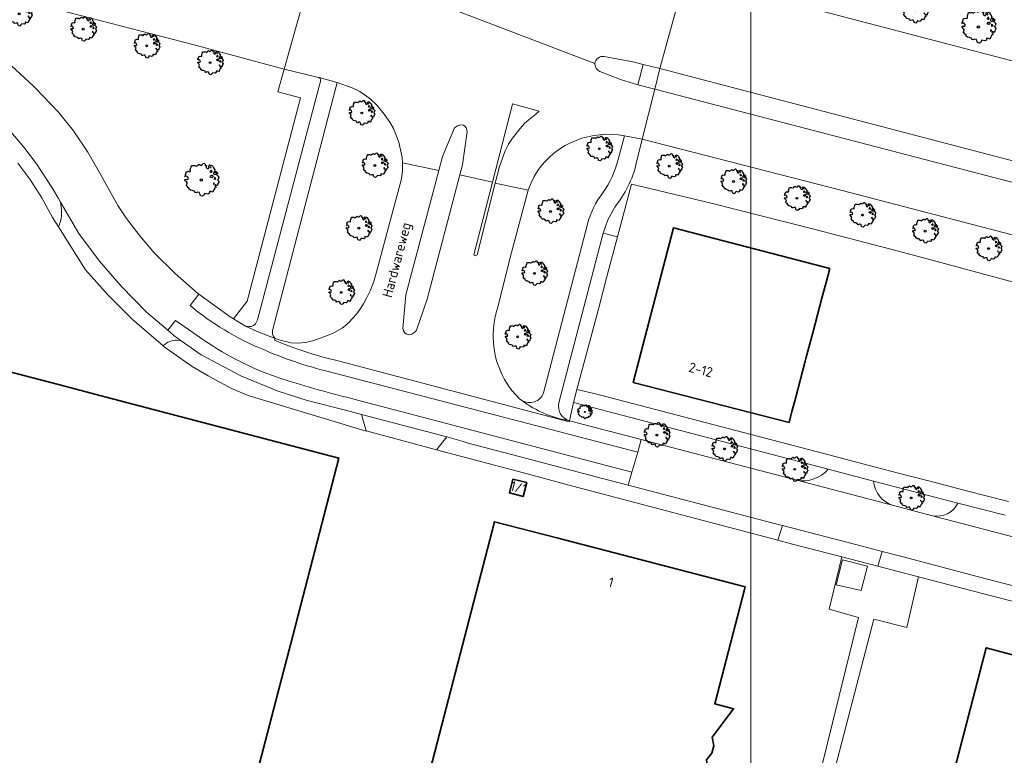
# Model space of a CAD drawing. Header units: metres. Extents: x 152391 to 157968, y 462336 to 467280.
# Tile 703 of 736: x 156995 to 157130, y 464854 to 464955. Entities that reach past the tile are written whole.
import ezdxf
from ezdxf.enums import TextEntityAlignment as Align

# ---------------------------------------------------------------- set-up
doc = ezdxf.new("R2010")
doc.units = ezdxf.units.M
doc.header["$LTSCALE"] = 0.75
doc.layers.get('0').update_dxf_attribs({"lineweight": 25})
for name, color, linetype, lineweight in [('B-GV-GR-BOOM-S', 252, 'Continuous', 25), ('B-WE-GR-BEPLANTING_CULTUUR_BODEMBEDEKKER-GV', 251, 'Continuous', 18), ('B-WE-GR-GROENVOORZIENING-GV', 251, 'Continuous', 18), ('B-WE-OG-BEBOUWING-GV', 6, 'Continuous', 35), ('B-WE-OG-BEBOUWING-T18', 1, 'Continuous', 18), ('B-WE-OG-TERREIN_CULTUURSCHEIDING-GV', 251, 'Continuous', 18), ('B-WE-OG-TOPOGRAFIE-T18', 1, 'Continuous', 18), ('B-WE-VH-VERHARDING_ASFALT-GV', 251, 'Continuous', 18), ('B-WE-VH-VERHARDING_BETONSTRAATSTEEN-GV', 251, 'Continuous', 18), ('B-WE-VH-VERHARDING_TEGEL-GV', 251, 'Continuous', 18)]:
    doc.layers.add(name, color=color, linetype=linetype, lineweight=lineweight)
doc.layers.add('X-XX-AL-TEKENBLAD_HULPLIJN-G', color=7, linetype='Continuous', lineweight=18, plot=False)
doc.styles.add('NLCS-ISO-M750-T18', font='NLCS-ISO.ttf', dxfattribs={"height": 1.35})

# ---------------------------------------------------------------- blocks, each defined once
blk = doc.blocks.new('SGR-BOOM_0_10')
at = {"linetype": 'Continuous'}
for p, q in [((-0.96, 0.21), (-0.93, 0.27)), ((-0.84, 0.23), (-0.96, 0.21)), ((-0.94, -0.02), (-0.94, 0.05)), ((-0.94, 0.05), (-0.78, 0.04)), ((-0.93, 0.27), (-0.9, 0.3)), ((-0.92, 0.33), (-0.86, 0.49)), ((-0.9, 0.3), (-0.92, 0.33)), ((-0.86, 0.49), (-0.82, 0.48)), ((-0.8, 0.19), (-0.84, 0.23)), ((-0.82, 0.48), (-0.75, 0.51)), ((-0.75, 0.1), (-0.8, 0.19)), ((-0.78, 0.04), (-0.75, 0.1)), ((-0.75, 0.51), (-0.66, 0.48)), ((-0.66, 0.48), (-0.63, 0.52)), ((-0.64, 0.61), (-0.62, 0.67)), ((-0.63, 0.52), (-0.64, 0.61)), ((-0.62, 0.67), (-0.59, 0.75)), ((-0.59, 0.75), (-0.57, 0.84)), ((-0.57, 0.84), (-0.38, 0.84)), ((-0.38, 0.84), (-0.29, 0.81)), ((-0.29, 0.81), (-0.26, 0.82)), ((-0.26, 0.82), (-0.21, 0.87)), ((-0.21, 0.87), (-0.13, 0.93)), ((-0.13, 0.93), (-0.07, 0.89)), ((-0.07, 0.89), (-0.04, 0.85)), ((-0.04, 0.85), (0.04, 0.89)), ((0.04, 0.89), (0.12, 0.96)), ((0.12, 0.96), (0.15, 0.97)), ((0.15, 0.97), (0.19, 0.95)), ((0.19, 0.95), (0.22, 0.93)), ((0.23, 0.86), (0.21, 0.84)), ((0.21, 0.84), (0.3, 0.85)), ((0.22, 0.93), (0.23, 0.86)), ((0.3, 0.83), (0.29, 0.72)), ((0.29, 0.72), (0.32, 0.7)), ((0.3, 0.85), (0.3, 0.83)), ((0.32, 0.7), (0.39, 0.65)), ((0.39, 0.65), (0.42, 0.68)), ((0.42, 0.68), (0.45, 0.72)), ((0.44, 0.79), (0.5, 0.88)), ((0.45, 0.72), (0.44, 0.79)), ((0.5, 0.88), (0.57, 0.86)), ((0.53, 0.51), (0.5, 0.49)), ((0.5, 0.49), (0.52, 0.46)), ((0.52, 0.23), (0.5, 0.19)), ((0.5, 0.19), (0.58, 0.18)), ((0.55, 0.77), (0.52, 0.75)), ((0.52, 0.75), (0.53, 0.7)), ((0.52, 0.46), (0.55, 0.47)), ((0.59, 0.26), (0.52, 0.23)), ((0.53, 0.7), (0.54, 0.7)), ((0.55, 0.55), (0.53, 0.51)), ((0.54, 0.71), (0.55, 0.77)), ((0.58, 0.55), (0.55, 0.55)), ((0.55, 0.47), (0.58, 0.44)), ((0.57, 0.86), (0.65, 0.82)), ((0.61, 0.53), (0.58, 0.55)), ((0.58, 0.44), (0.61, 0.47)), ((0.58, 0.18), (0.63, 0.14)), ((0.63, 0.26), (0.59, 0.26)), ((0.63, 0.49), (0.61, 0.53)), ((0.61, 0.47), (0.63, 0.49)), ((0.68, 0.22), (0.63, 0.26)), ((0.63, 0.14), (0.68, 0.21)), ((0.65, 0.82), (0.7, 0.71)), ((0.68, 0.21), (0.7, 0.23)), ((0.74, 0.45), (0.69, 0.39)), ((0.69, 0.39), (0.72, 0.35)), ((0.7, 0.71), (0.78, 0.59)), ((0.72, 0.35), (0.78, 0.32)), ((0.78, 0.59), (0.74, 0.45)), ((0.76, 0.1), (0.74, 0.06)), ((0.81, 0.03), (0.74, 0.06)), ((0.8, 0.13), (0.76, 0.17)), ((0.76, 0.17), (0.76, 0.13)), ((0.76, 0.13), (0.76, 0.1)), ((0.78, 0.32), (0.81, 0.33)), ((0.83, 0.11), (0.8, 0.13)), ((0.83, 0.48), (0.81, 0.46)), ((0.81, 0.46), (0.82, 0.42)), ((0.81, 0.33), (0.88, 0.32)), ((0.81, 0.03), (0.85, 0.08)), ((0.82, 0.42), (0.86, 0.39)), ((0.87, 0.48), (0.83, 0.48)), ((0.85, 0.08), (0.83, 0.11)), ((0.86, 0.41), (0.92, 0.38)), ((0.86, 0.39), (0.87, 0.41)), ((0.91, 0.43), (0.87, 0.48)), ((0.88, 0.32), (0.92, 0.29)), ((0.97, 0.4), (0.91, 0.43)), ((0.92, 0.38), (0.97, 0.4)), ((0.92, 0.29), (1.02, 0.18)), ((0.97, 0.06), (0.94, 0.02)), ((0.94, 0.02), (0.99, -0.05)), ((1.02, 0.18), (0.97, 0.06)), ((-0.87, -0.1), (-0.94, -0.02)), ((-0.81, -0.18), (-0.87, -0.1)), ((-0.87, -0.28), (-0.84, -0.24)), ((-0.76, -0.42), (-0.87, -0.28)), ((-0.84, -0.24), (-0.81, -0.18)), ((-0.7, -0.44), (-0.76, -0.42)), ((-0.72, -0.51), (-0.7, -0.44)), ((-0.62, -0.59), (-0.72, -0.51)), ((-0.51, -0.61), (-0.62, -0.59)), ((-0.38, -0.66), (-0.51, -0.61)), ((-0.38, -0.73), (-0.38, -0.66)), ((-0.31, -0.75), (-0.38, -0.73)), ((-0.23, -0.71), (-0.31, -0.75)), ((-0.11, -0.72), (-0.23, -0.71)), ((-0.09, -0.8), (-0.11, -0.72)), ((-0.07, -0.84), (-0.09, -0.8)), ((-0.05, -0.9), (-0.07, -0.84)), ((0.06, -0.94), (-0.05, -0.9)), ((0.14, -0.86), (0.06, -0.94)), ((0.2, -0.77), (0.14, -0.86)), ((0.38, -0.81), (0.2, -0.77)), ((0.47, -0.76), (0.38, -0.81)), ((0.47, -0.65), (0.47, -0.76)), ((0.58, -0.66), (0.47, -0.65)), ((0.66, -0.7), (0.58, -0.66)), ((0.72, -0.57), (0.66, -0.7)), ((0.72, -0.16), (0.7, -0.2)), ((0.7, -0.2), (0.7, -0.24)), ((0.71, -0.24), (0.75, -0.23)), ((0.75, -0.19), (0.72, -0.16)), ((0.76, -0.5), (0.72, -0.57)), ((0.75, -0.23), (0.75, -0.19)), ((0.77, -0.47), (0.76, -0.5)), ((0.83, -0.45), (0.77, -0.47)), ((0.82, -0.27), (0.78, -0.33)), ((0.78, -0.33), (0.8, -0.36)), ((0.8, -0.36), (0.84, -0.4)), ((0.89, -0.33), (0.82, -0.27)), ((0.84, -0.4), (0.83, -0.45)), ((0.93, -0.29), (0.89, -0.33)), ((0.95, -0.24), (0.93, -0.29)), ((0.97, -0.17), (0.95, -0.24)), ((1.04, -0.1), (0.97, -0.17)), ((0.99, -0.05), (1.04, -0.1))]:
    blk.add_line(p, q, dxfattribs=at)
blk.add_circle((0, 0), 0.0711, dxfattribs=at)
blk = doc.blocks.new('SGR-BOOM_21_30')
at = {"linetype": 'Continuous'}
for p, q in [((-1.05, 1.33), (-1.02, 1.5)), ((-1.02, 1.5), (-0.67, 1.5)), ((-0.67, 1.5), (-0.52, 1.43)), ((-0.52, 1.43), (-0.47, 1.45)), ((-0.47, 1.45), (-0.37, 1.55)), ((-0.37, 1.55), (-0.23, 1.65)), ((-0.23, 1.65), (-0.13, 1.58)), ((-0.13, 1.58), (-0.06, 1.52)), ((-0.06, 1.52), (0.07, 1.58)), ((0.07, 1.58), (0.2, 1.71)), ((0.2, 1.71), (0.26, 1.73)), ((0.26, 1.73), (0.33, 1.7)), ((0.33, 1.7), (0.39, 1.65)), ((0.4, 1.53), (0.38, 1.5)), ((0.38, 1.5), (0.53, 1.52)), ((0.39, 1.65), (0.4, 1.53)), ((0.54, 1.48), (0.51, 1.29)), ((0.53, 1.52), (0.54, 1.48)), ((0.79, 1.4), (0.89, 1.56)), ((0.8, 1.29), (0.79, 1.4)), ((0.89, 1.56), (1.02, 1.53)), ((0.97, 1.37), (0.93, 1.33)), ((0.96, 1.27), (0.97, 1.37)), ((1.02, 1.53), (1.16, 1.45)), ((1.16, 1.45), (1.25, 1.27)), ((-1.7, 0.37), (-1.66, 0.48)), ((-1.49, 0.41), (-1.7, 0.37)), ((-1.68, -0.03), (-1.67, 0.09)), ((-1.67, 0.09), (-1.39, 0.07)), ((-1.66, 0.48), (-1.6, 0.53)), ((-1.63, 0.58), (-1.53, 0.87)), ((-1.6, 0.53), (-1.63, 0.58)), ((-1.53, 0.87), (-1.46, 0.86)), ((-1.42, 0.33), (-1.49, 0.41)), ((-1.46, 0.86), (-1.34, 0.91)), ((-1.33, 0.18), (-1.42, 0.33)), ((-1.39, 0.07), (-1.33, 0.18)), ((-1.34, 0.91), (-1.18, 0.86)), ((-1.18, 0.86), (-1.12, 0.92)), ((-1.13, 1.09), (-1.11, 1.19)), ((-1.12, 0.92), (-1.13, 1.09)), ((-1.11, 1.19), (-1.05, 1.33)), ((0.51, 1.29), (0.57, 1.24)), ((0.57, 1.24), (0.69, 1.15)), ((0.69, 1.15), (0.75, 1.2)), ((0.75, 1.2), (0.8, 1.29)), ((0.94, 0.91), (0.89, 0.87)), ((0.89, 0.87), (0.93, 0.83)), ((0.93, 0.41), (0.89, 0.33)), ((0.89, 0.33), (1.03, 0.32)), ((0.93, 1.33), (0.95, 1.25)), ((0.93, 0.83), (0.98, 0.84)), ((1.05, 0.46), (0.93, 0.41)), ((0.97, 0.97), (0.94, 0.91)), ((0.95, 1.25), (0.96, 1.24)), ((1.03, 0.97), (0.97, 0.97)), ((0.98, 0.84), (1.03, 0.78)), ((1.08, 0.94), (1.03, 0.97)), ((1.03, 0.78), (1.08, 0.84)), ((1.03, 0.32), (1.11, 0.25)), ((1.11, 0.46), (1.05, 0.46)), ((1.12, 0.87), (1.08, 0.94)), ((1.08, 0.84), (1.12, 0.87)), ((1.22, 0.4), (1.11, 0.46)), ((1.11, 0.25), (1.2, 0.37)), ((1.2, 0.37), (1.24, 0.41)), ((1.32, 0.79), (1.23, 0.69)), ((1.23, 0.69), (1.27, 0.63)), ((1.25, 1.27), (1.38, 1.06)), ((1.27, 0.63), (1.38, 0.56)), ((1.34, 0.18), (1.31, 0.1)), ((1.43, 0.05), (1.31, 0.1)), ((1.38, 1.06), (1.32, 0.79)), ((1.36, 0.3), (1.34, 0.23)), ((1.34, 0.23), (1.34, 0.18)), ((1.43, 0.23), (1.36, 0.3)), ((1.38, 0.56), (1.44, 0.6)), ((1.47, 0.2), (1.43, 0.23)), ((1.43, 0.05), (1.51, 0.14)), ((1.47, 0.86), (1.44, 0.81)), ((1.44, 0.81), (1.46, 0.74)), ((1.44, 0.6), (1.57, 0.56)), ((1.46, 0.74), (1.53, 0.69)), ((1.54, 0.86), (1.47, 0.86)), ((1.51, 0.14), (1.47, 0.2)), ((1.53, 0.73), (1.64, 0.68)), ((1.53, 0.69), (1.54, 0.73)), ((1.62, 0.76), (1.54, 0.86)), ((1.57, 0.56), (1.64, 0.51)), ((1.73, 0.71), (1.62, 0.76)), ((1.64, 0.68), (1.73, 0.71)), ((1.64, 0.51), (1.81, 0.32)), ((1.72, 0.1), (1.67, 0.04)), ((1.67, 0.04), (1.76, -0.09)), ((1.81, 0.32), (1.72, 0.1)), ((-1.54, -0.18), (-1.68, -0.03)), ((-1.55, -0.51), (-1.49, -0.42)), ((-1.35, -0.75), (-1.55, -0.51)), ((-1.44, -0.32), (-1.54, -0.18)), ((-1.49, -0.42), (-1.44, -0.32)), ((-1.25, -0.78), (-1.35, -0.75)), ((-1.27, -0.9), (-1.25, -0.78)), ((-1.11, -1.05), (-1.27, -0.9)), ((-0.91, -1.08), (-1.11, -1.05)), ((-0.67, -1.18), (-0.91, -1.08)), ((-0.68, -1.29), (-0.67, -1.18)), ((-0.55, -1.33), (-0.68, -1.29)), ((-0.4, -1.26), (-0.55, -1.33)), ((-0.19, -1.28), (-0.4, -1.26)), ((-0.16, -1.43), (-0.19, -1.28)), ((0.84, -1.16), (0.83, -1.36)), ((1.03, -1.18), (0.84, -1.16)), ((1.18, -1.24), (1.03, -1.18)), ((1.29, -1.01), (1.18, -1.24)), ((1.29, -0.29), (1.24, -0.36)), ((1.24, -0.36), (1.25, -0.42)), ((1.26, -0.42), (1.33, -0.41)), ((1.33, -0.34), (1.29, -0.29)), ((1.36, -0.88), (1.29, -1.01)), ((1.33, -0.41), (1.33, -0.34)), ((1.37, -0.83), (1.36, -0.88)), ((1.48, -0.8), (1.37, -0.83)), ((1.46, -0.47), (1.39, -0.59)), ((1.39, -0.59), (1.43, -0.64)), ((1.43, -0.64), (1.5, -0.7)), ((1.58, -0.59), (1.46, -0.47)), ((1.5, -0.7), (1.48, -0.8)), ((1.66, -0.52), (1.58, -0.59)), ((1.68, -0.42), (1.66, -0.52)), ((1.72, -0.31), (1.68, -0.42)), ((1.84, -0.18), (1.72, -0.31)), ((1.76, -0.09), (1.84, -0.18)), ((-0.13, -1.49), (-0.16, -1.43)), ((-0.1, -1.61), (-0.13, -1.49)), ((0.11, -1.67), (-0.1, -1.61)), ((0.25, -1.52), (0.11, -1.67)), ((0.36, -1.38), (0.25, -1.52)), ((0.68, -1.44), (0.36, -1.38)), ((0.83, -1.36), (0.68, -1.44))]:
    blk.add_line(p, q, dxfattribs=at)
blk.add_circle((0, 0), 0.126, dxfattribs=at)
blk = doc.blocks.new('SGR-BOOM_31_50')
at = {"linetype": 'Continuous'}
for p, q in [((-1.51, 1.45), (-1.48, 1.58)), ((-1.49, 1.23), (-1.51, 1.45)), ((-1.48, 1.58), (-1.4, 1.78)), ((-1.4, 1.78), (-1.36, 2)), ((-1.36, 2), (-0.89, 2)), ((-0.89, 2), (-0.69, 1.91)), ((-0.69, 1.91), (-0.63, 1.93)), ((-0.63, 1.93), (-0.49, 2.06)), ((-0.49, 2.06), (-0.3, 2.2)), ((-0.3, 2.2), (-0.18, 2.11)), ((-0.18, 2.11), (-0.08, 2.02)), ((-0.08, 2.02), (0.09, 2.11)), ((0.09, 2.11), (0.27, 2.28)), ((0.27, 2.28), (0.35, 2.31)), ((0.35, 2.31), (0.44, 2.26)), ((0.44, 2.26), (0.52, 2.2)), ((0.54, 2.04), (0.51, 2)), ((0.51, 2), (0.71, 2.02)), ((0.52, 2.2), (0.54, 2.04)), ((0.72, 1.98), (0.68, 1.71)), ((0.68, 1.71), (0.75, 1.65)), ((0.71, 2.02), (0.72, 1.98)), ((0.75, 1.65), (0.92, 1.54)), ((0.92, 1.54), (1, 1.6)), ((1, 1.6), (1.06, 1.71)), ((1.05, 1.87), (1.19, 2.09)), ((1.06, 1.71), (1.05, 1.87)), ((1.19, 2.09), (1.36, 2.04)), ((1.3, 1.82), (1.23, 1.78)), ((1.23, 1.78), (1.27, 1.67)), ((1.27, 1.67), (1.28, 1.65)), ((1.28, 1.69), (1.3, 1.82)), ((1.36, 2.04), (1.54, 1.93)), ((1.54, 1.93), (1.67, 1.69)), ((1.67, 1.69), (1.84, 1.41)), ((1.84, 1.41), (1.76, 1.06)), ((-2.27, 0.49), (-2.21, 0.64)), ((-1.99, 0.55), (-2.27, 0.49)), ((-2.24, -0.04), (-2.22, 0.11)), ((-2.22, 0.11), (-1.85, 0.09)), ((-2.21, 0.64), (-2.13, 0.71)), ((-2.18, 0.77), (-2.04, 1.17)), ((-2.13, 0.71), (-2.18, 0.77)), ((-2.04, 1.17), (-1.94, 1.14)), ((-1.9, 0.44), (-1.99, 0.55)), ((-1.94, 1.14), (-1.79, 1.21)), ((-1.77, 0.25), (-1.9, 0.44)), ((-1.85, 0.09), (-1.77, 0.25)), ((-1.79, 1.21), (-1.57, 1.14)), ((-1.57, 1.14), (-1.49, 1.23)), ((1.25, 1.21), (1.19, 1.17)), ((1.19, 1.17), (1.23, 1.1)), ((1.23, 0.55), (1.19, 0.44)), ((1.19, 0.44), (1.37, 0.42)), ((1.23, 1.1), (1.31, 1.12)), ((1.4, 0.62), (1.23, 0.55)), ((1.3, 1.3), (1.25, 1.21)), ((1.37, 1.3), (1.3, 1.3)), ((1.31, 1.12), (1.37, 1.03)), ((1.44, 1.25), (1.37, 1.3)), ((1.37, 1.03), (1.44, 1.12)), ((1.37, 0.42), (1.48, 0.33)), ((1.48, 0.62), (1.4, 0.62)), ((1.5, 1.17), (1.44, 1.25)), ((1.44, 1.12), (1.5, 1.17)), ((1.62, 0.53), (1.48, 0.62)), ((1.48, 0.33), (1.61, 0.49)), ((1.61, 0.49), (1.65, 0.55)), ((1.76, 1.06), (1.64, 0.93)), ((1.64, 0.93), (1.7, 0.84)), ((1.7, 0.84), (1.84, 0.75)), ((1.79, 0.25), (1.75, 0.14)), ((1.91, 0.07), (1.75, 0.14)), ((1.81, 0.4), (1.79, 0.31)), ((1.79, 0.31), (1.79, 0.25)), ((1.9, 0.31), (1.81, 0.4)), ((1.84, 0.75), (1.92, 0.79)), ((1.96, 0.27), (1.9, 0.31)), ((1.91, 0.07), (2.01, 0.18)), ((1.96, 1.14), (1.92, 1.08)), ((1.92, 1.08), (1.95, 0.99)), ((1.92, 0.79), (2.09, 0.75)), ((1.95, 0.99), (2.04, 0.93)), ((2.06, 1.14), (1.96, 1.14)), ((2.01, 0.18), (1.96, 0.27)), ((2.04, 0.97), (2.18, 0.9)), ((2.04, 0.93), (2.06, 0.97)), ((2.16, 1.01), (2.06, 1.14)), ((2.09, 0.75), (2.18, 0.68)), ((2.3, 0.95), (2.16, 1.01)), ((2.18, 0.9), (2.3, 0.95)), ((2.18, 0.68), (2.41, 0.42)), ((2.29, 0.14), (2.23, 0.05)), ((2.23, 0.05), (2.35, -0.13)), ((2.41, 0.42), (2.29, 0.14)), ((-2.05, -0.24), (-2.24, -0.04)), ((-2.07, -0.67), (-1.99, -0.56)), ((-1.8, -1), (-2.07, -0.67)), ((-1.91, -0.43), (-2.05, -0.24)), ((-1.99, -0.56), (-1.91, -0.43)), ((-1.67, -1.05), (-1.8, -1)), ((-1.7, -1.2), (-1.67, -1.05)), ((-1.48, -1.4), (-1.7, -1.2)), ((1.72, -0.39), (1.65, -0.48)), ((1.65, -0.48), (1.67, -0.56)), ((1.68, -0.56), (1.78, -0.54)), ((1.78, -0.45), (1.72, -0.39)), ((1.81, -1.18), (1.72, -1.35)), ((1.78, -0.54), (1.78, -0.45)), ((1.82, -1.11), (1.81, -1.18)), ((1.98, -1.07), (1.82, -1.11)), ((1.95, -0.63), (1.85, -0.78)), ((1.85, -0.78), (1.9, -0.85)), ((1.9, -0.85), (1.99, -0.94)), ((2.1, -0.78), (1.95, -0.63)), ((1.99, -0.94), (1.98, -1.07)), ((2.21, -0.7), (2.1, -0.78)), ((2.24, -0.56), (2.21, -0.7)), ((2.29, -0.41), (2.24, -0.56)), ((2.46, -0.24), (2.29, -0.41)), ((2.35, -0.13), (2.46, -0.24)), ((-1.22, -1.44), (-1.48, -1.4)), ((-0.89, -1.57), (-1.22, -1.44)), ((-0.91, -1.72), (-0.89, -1.57)), ((-0.73, -1.77), (-0.91, -1.72)), ((-0.53, -1.68), (-0.73, -1.77)), ((-0.25, -1.7), (-0.53, -1.68)), ((-0.21, -1.9), (-0.25, -1.7)), ((-0.18, -1.99), (-0.21, -1.9)), ((-0.13, -2.14), (-0.18, -1.99)), ((0.15, -2.23), (-0.13, -2.14)), ((0.34, -2.03), (0.15, -2.23)), ((0.47, -1.83), (0.34, -2.03)), ((0.91, -1.92), (0.47, -1.83)), ((1.11, -1.81), (0.91, -1.92)), ((1.13, -1.55), (1.11, -1.81)), ((1.37, -1.57), (1.13, -1.55)), ((1.58, -1.66), (1.37, -1.57)), ((1.72, -1.35), (1.58, -1.66))]:
    blk.add_line(p, q, dxfattribs=at)
blk.add_circle((0, 0), 0.169, dxfattribs=at)

msp = doc.modelspace()

# ---------------------------------------------------------------- linework, layer by layer
at = {"layer": 'B-WE-GR-BEPLANTING_CULTUUR_BODEMBEDEKKER-GV'}
for points in [[(157105.58, 464893.54), (157070.64, 464902.7), (157070.12, 464900.19), (157079.96, 464897.62), (157101.29, 464892.04)], [(157123.38, 464888.9), (157111.82, 464891.91)], [(157114.55, 464888.56), (157119.92, 464887.17)]]:
    msp.add_lwpolyline(points, dxfattribs=at)
for points in [[(157101.29, 464892.04, 0.27461), (157105.58, 464893.54)], [(157111.82, 464891.91, 0.310921), (157114.55, 464888.56)], [(157119.92, 464887.17, 0.345251), (157123.38, 464888.9)]]:
    msp.add_lwpolyline(points, format="xyb", dxfattribs=at)
at = {"layer": 'B-WE-GR-GROENVOORZIENING-GV'}
for points in [[(157107.46, 464881.52), (157105.73, 464874.34), (157109.75, 464873.2), (157096.54, 464819.68), (157097.89, 464819.36), (157111.87, 464872.97), (157116.37, 464871.82), (157118, 464878.79), (157112.41, 464880.24)], [(157110.98, 464880.25), (157110.12, 464876.93), (157106.71, 464877.68), (157107.56, 464881.11)]]:
    msp.add_lwpolyline(points, close=True, dxfattribs=at)
at = {"layer": 'B-WE-OG-BEBOUWING-GV'}
for points in [[(157023.79, 464839.37), (157023.99, 464839.32), (157030.65, 464864.94), (157031.87, 464869.65), (157038.48, 464895.08), (157006.56, 464903.42), (157000, 464905.14), (156983.59, 464909.43), (156980.98, 464910.11), (156981.42, 464911.78), (156983.14, 464911.33), (156988.71, 464932.62), (156970.84, 464937.3), (156965.26, 464915.98), (156966.98, 464915.53), (156966.59, 464913.87), (156964.73, 464914.36), (156950.23, 464858.53), (157000, 464845.57)], [(157101.1, 464903.25), (157102.45, 464908.35), (157102.55, 464908.72), (157103.48, 464912.24), (157104.79, 464917.2), (157105.3, 464919.15), (157105.81, 464921.08), (157084.36, 464926.64), (157078.86, 464905.43), (157100.23, 464899.95), (157100.63, 464901.46)], [(157062.35, 464892.18), (157061.87, 464890.29), (157063.77, 464889.81), (157064.24, 464891.7)], [(157080.51, 464824.98), (157082.77, 464833.71), (157086.88, 464849.58), (157089.54, 464848.87), (157088.89, 464853.7), (157089.63, 464854.61), (157089.91, 464855.62), (157089.68, 464856.78), (157092.62, 464860.69), (157090.03, 464861.37), (157094.12, 464877.05), (157094.21, 464877.4), (157068.37, 464884.12), (157059.82, 464886.34), (157048.48, 464842.64), (157046.21, 464833.91), (157075.9, 464826.18)], [(157134.2, 464810.78), (157135.25, 464810.5), (157149.24, 464806.86), (157149.35, 464807.3), (157162.91, 464859.7), (157156.74, 464861.29), (157143.42, 464864.75), (157127.29, 464869.05), (157121.79, 464847.93), (157118.93, 464836.96), (157118.06, 464833.57), (157113.53, 464816.15), (157114.27, 464815.96), (157115.31, 464815.69), (157115.4, 464815.67), (157128.83, 464812.17)]]:
    msp.add_lwpolyline(points, close=True, dxfattribs=at)
at = {"layer": 'B-WE-OG-TERREIN_CULTUURSCHEIDING-GV'}
for points in [[(157086.24, 464961.24), (157086.27, 464961.23), (157090.05, 464960.24), (157156.72, 464942.81), (157185.37, 464932.18), (157187.03, 464931.61), (157189.59, 464930.74), (157193.88, 464929.3), (157198.17, 464927.84), (157200.34, 464927.09), (157202.2, 464926.43), (157203.79, 464925.86), (157205.37, 464925.28), (157210.62, 464923.46), (157218.43, 464920.61)], [(156993.57, 464948.85), (156996.57, 464946.1), (156996.86, 464945.79), (157000, 464942.51), (157000.01, 464942.5), (157002.07, 464939.94), (157004.04, 464937.04), (157005.65, 464934.25), (157008.13, 464929.72), (157009.35, 464927.93), (157011.18, 464925.55), (157013.14, 464923.23), (157015.99, 464920.38), (157019.07, 464917.69), (157019.25, 464917.55), (157023.57, 464914.42), (157024.01, 464914.16), (157025.9, 464916.61), (157033.22, 464944.47), (157030.11, 464945.29), (157030.95, 464948.42), (157018.44, 464951.78), (157000, 464956.54)], [(157146.1, 464931.84), (157082.5, 464948.5), (157081.81, 464945.68), (157183.78, 464919.09)], [(157076.77, 464936.02), (157077.67, 464939.25)], [(157223.87, 464900.77), (157223.42, 464900.92), (157223.58, 464901.55), (157215.37, 464903.72), (157182.04, 464912.37), (157155.01, 464919.38), (157107.5, 464931.75), (157080.09, 464938.82), (157079.27, 464935.48)], [(157065.76, 464934.53), (157065.24, 464933.7), (157064.84, 464932.81), (157064.46, 464931.8), (157061.96, 464922.57), (157060.22, 464915.57)], [(157076.31, 464929.48), (157075.36, 464927.76), (157074.73, 464925.91), (157076.68, 464925.42), (157078.61, 464932.63), (157079.97, 464932.31), (157081.3, 464931.99), (157089.53, 464930.05), (157103.62, 464926.45), (157114.19, 464923.74), (157119.86, 464922.22), (157132.22, 464918.89), (157137.94, 464917.3), (157155.86, 464912.7), (157172.85, 464908.25), (157178.52, 464906.68), (157186.05, 464904.81), (157200.98, 464901.11), (157207.48, 464899.49), (157228.23, 464894.13), (157187.73, 464905.26), (157187.79, 464905.79), (157271.18, 464882.58), (157273.26, 464886.83)], [(157066.54, 464904), (157072.56, 464927.15)], [(157062.21, 464904.35), (157063.27, 464903.2), (157063.58, 464902.96)]]:
    msp.add_lwpolyline(points, dxfattribs=at)
msp.add_lwpolyline([(157029.75, 464911.47), (157030.41, 464911.22), (157031.87, 464910.86), (157032.84, 464910.81), (157033.83, 464910.94), (157034.92, 464911.16), (157036.9, 464911.86), (157037.8, 464912.26), (157038.92, 464912.89), (157039.69, 464913.53), (157040.53, 464914.39), (157041.15, 464915.19), (157041.84, 464916.21), (157042.32, 464917.08), (157042.77, 464918.03), (157043.26, 464919.28), (157043.6, 464920.41), (157047.07, 464933.39), (157047.18, 464934.52), (157047.21, 464935.58), (157047.14, 464936.29), (157046.71, 464938.38), (157045.95, 464940.29), (157045.44, 464941.13), (157044.67, 464942.23), (157043.71, 464943.43), (157042.74, 464944.37), (157041.33, 464945.34), (157040.31, 464945.85), (157038.25, 464946.56), (157029.37, 464912.55), (157029.36, 464912.04), (157029.45, 464911.82)], close=True, dxfattribs=at)
for points in [[(157077.67, 464939.25, 0.294531), (157065.76, 464934.53)], [(157074.7, 464931.46, 0.095638), (157076.77, 464936.02)], [(157079.27, 464935.48, -0.113844), (157076.31, 464929.48)], [(157072.56, 464927.15, -0.100279), (157074.7, 464931.46)], [(157060.22, 464915.57, 0.046849), (157059.73, 464913.35)], [(157059.73, 464913.35, 0.199805), (157062.21, 464904.35)], [(157063.58, 464902.96, 0.46753), (157066.54, 464904)]]:
    msp.add_lwpolyline(points, format="xyb", dxfattribs=at)
at = {"layer": 'B-WE-VH-VERHARDING_ASFALT-GV'}
for points in [[(157000, 464956.54), (157018.44, 464951.78), (157030.95, 464948.42), (157034.58, 464961.32)], [(157034.58, 464961.32), (157030.95, 464948.42), (157035.31, 464947.37), (157035.75, 464947.25), (157038.25, 464946.56), (157040.31, 464945.85), (157041.33, 464945.34), (157042.74, 464944.37), (157043.71, 464943.43), (157044.67, 464942.23), (157045.44, 464941.13), (157045.95, 464940.29), (157046.71, 464938.38), (157047.14, 464936.29), (157047.21, 464935.58), (157052.19, 464934.5), (157052.7, 464936.44), (157054.32, 464940.38), (157054.73, 464940.62), (157055.01, 464940.72), (157055.33, 464940.76), (157055.55, 464940.73), (157055.76, 464940.61), (157055.92, 464940.37), (157056.09, 464939.85), (157055.45, 464935.27), (157055.08, 464933.9), (157059.53, 464932.89), (157062.29, 464943.6), (157062.3, 464943.66), (157065.96, 464942.64), (157065.49, 464942.22), (157064.57, 464941.51), (157063.94, 464940.95), (157063.32, 464940.26), (157062.31, 464938.96), (157061.75, 464938.11), (157061.29, 464937.2), (157060.51, 464935.07), (157059.93, 464932.79), (157064.46, 464931.8), (157064.84, 464932.81), (157065.24, 464933.7), (157065.76, 464934.53)], [(157080.21, 464949.07), (157082.5, 464948.5), (157086.01, 464961.3), (157083.45, 464961.95), (157082.62, 464962.17), (157082.55, 464962.19)], [(157086.01, 464961.3), (157082.5, 464948.5), (157146.1, 464931.84), (157148.04, 464931.34), (157149.98, 464930.85), (157151.14, 464930.57), (157151.96, 464930.38), (157152.44, 464930.27), (157152.93, 464930.17), (157184.67, 464925.09), (157185.3, 464924.93), (157219.65, 464915.97), (157237.44, 464909.12), (157242.12, 464907.27), (157256.05, 464901.57), (157258.77, 464900.28), (157262.49, 464898.43), (157269.07, 464895.17), (157268.8, 464894.59), (157269.04, 464894.5)], [(157073.6, 464949.2), (157044.83, 464960.21), (157044.73, 464959.79), (157044.53, 464959.55), (157044.27, 464959.38), (157043.98, 464959.26), (157043.41, 464959.23), (157041.79, 464959.61), (157039.15, 464960.22)], [(157044.83, 464960.21), (157073.6, 464949.2)], [(157218.43, 464920.61), (157210.62, 464923.46), (157205.37, 464925.28), (157203.79, 464925.86), (157202.2, 464926.43), (157200.34, 464927.09), (157198.17, 464927.84), (157193.88, 464929.3), (157189.59, 464930.74), (157187.03, 464931.61), (157185.37, 464932.18), (157156.72, 464942.81), (157090.05, 464960.24)], [(157018.05, 464915.98), (157019.25, 464917.55), (157019.07, 464917.69), (157015.99, 464920.38), (157013.14, 464923.23), (157011.18, 464925.55), (157009.35, 464927.93), (157008.13, 464929.72), (157005.65, 464934.25), (157004.04, 464937.04), (157002.07, 464939.94), (157000.01, 464942.5), (157000, 464942.51), (156996.86, 464945.79), (156996.57, 464946.1), (156993.57, 464948.85), (156990.59, 464951.15), (156988.18, 464952.71), (156984.74, 464954.78), (156981.01, 464956.71)], [(156962.08, 464955.47), (156965.03, 464954.66), (156966.45, 464954.26), (156972.29, 464952.76), (156975.73, 464951.61), (156977.82, 464950.85), (156980.78, 464949.46), (156983.27, 464948.07), (156986.85, 464945.74), (156990.09, 464943.24), (156992.12, 464941.25), (156992.97, 464940.42), (156995.24, 464937.73), (156997, 464935.42), (156999.12, 464932.15), (157000, 464930.65), (157000.27, 464930.19), (157002.81, 464925.87), (157005.64, 464922.09), (157008.6, 464918.64), (157012.1, 464915.1), (157014.99, 464912.6), (157016.07, 464913.95), (157019.01, 464911.9)], [(157074.85, 464950.14), (157078.81, 464949.42), (157080.21, 464949.07)], [(157077.67, 464939.25), (157080.09, 464938.82), (157081.81, 464945.68), (157079.48, 464946.27), (157077.12, 464947.01), (157074.28, 464948.08)], [(157239.28, 464904.61), (157236.49, 464905.37), (157233.69, 464906.08), (157183.78, 464919.09), (157081.81, 464945.68), (157080.09, 464938.82), (157107.5, 464931.75), (157155.01, 464919.38), (157182.04, 464912.37), (157215.37, 464903.72), (157223.58, 464901.55), (157223.42, 464900.92), (157223.87, 464900.77)], [(157060.22, 464915.57), (157061.96, 464922.57), (157064.46, 464931.8), (157059.93, 464932.79), (157057.42, 464922.93), (157057.18, 464922.8), (157057.04, 464922.86), (157056.97, 464922.95), (157059.53, 464932.89), (157055.08, 464933.9), (157050.57, 464916.87), (157049.1, 464912.61), (157048.98, 464912.42), (157048.77, 464912.23), (157048.47, 464912.08), (157048.06, 464911.99), (157047.75, 464912.05), (157047.5, 464912.25), (157047.33, 464912.51), (157047.24, 464912.84), (157047.66, 464917.44), (157052.19, 464934.5), (157047.21, 464935.58), (157047.18, 464934.52), (157047.07, 464933.39), (157043.6, 464920.41), (157043.26, 464919.28), (157042.77, 464918.03), (157042.32, 464917.08), (157041.84, 464916.21), (157041.15, 464915.19), (157040.53, 464914.39), (157039.69, 464913.53), (157038.92, 464912.89), (157037.8, 464912.26), (157036.9, 464911.86), (157034.92, 464911.16), (157033.83, 464910.94), (157032.84, 464910.81), (157031.87, 464910.86), (157030.41, 464911.22), (157029.75, 464911.47), (157029.66, 464911.24)], [(157029.75, 464911.47), (157027.27, 464912.42), (157025.68, 464913.18), (157024.01, 464914.16), (157023.57, 464914.42), (157019.25, 464917.55), (157018.05, 464915.98)], [(157019.01, 464911.9), (157016.07, 464913.95), (157014.99, 464912.6), (157015.81, 464911.88), (157016.84, 464911.16), (157019.59, 464909.24), (157025.13, 464906.3), (157030, 464904.31), (157034.1, 464902.98), (157039.55, 464901.58), (157041.58, 464901.05), (157053.28, 464897.98)], [(157029.66, 464911.24), (157029.75, 464911.47)], [(157037.02, 464906.93), (157079.47, 464895.86), (157079.96, 464897.62), (157070.12, 464900.19), (157070.08, 464900.03), (157038.36, 464908.41)], [(157038.36, 464908.41), (157070.08, 464900.03), (157070.12, 464900.19)], [(157040.52, 464903.17), (157078.67, 464893.14), (157079.47, 464895.86), (157037.02, 464906.93)], [(157063.58, 464902.96), (157063.27, 464903.2), (157062.21, 464904.35)], [(157053.28, 464897.98), (157055.5, 464897.34), (157056.19, 464897.13), (157064.09, 464895.05), (157074.44, 464892.33), (157078.18, 464891.35), (157078.67, 464893.14), (157040.52, 464903.17)], [(157131.99, 464884.01), (157119.92, 464887.17), (157114.55, 464888.56), (157101.29, 464892.04), (157079.96, 464897.62), (157079.47, 464895.86), (157078.67, 464893.14), (157078.18, 464891.35), (157098.92, 464885.93), (157099.31, 464885.83), (157110.27, 464882.97), (157112.99, 464882.27), (157115.9, 464881.52), (157126.23, 464878.8), (157156.21, 464871.03)]]:
    msp.add_lwpolyline(points, dxfattribs=at)
for points in [[(157073.6, 464949.2, -0.430878), (157074.85, 464950.14)], [(157074.28, 464948.08, -0.340232), (157073.6, 464949.2)], [(157065.76, 464934.53, -0.294531), (157077.67, 464939.25)], [(157027.9, 464910.04, -0.073168), (157018.05, 464915.98)], [(157018.05, 464915.98, 0.073168), (157027.9, 464910.04)], [(157059.73, 464913.35, -0.046849), (157060.22, 464915.57)], [(157062.21, 464904.35, -0.199805), (157059.73, 464913.35)], [(157019.01, 464911.9, 0.07759), (157030.78, 464905.89)], [(157030.78, 464905.89, -0.07759), (157019.01, 464911.9)], [(157029.66, 464911.24, 0.044262), (157038.36, 464908.41)], [(157038.36, 464908.41, -0.044262), (157029.66, 464911.24)], [(157037.02, 464906.93, -0.040992), (157027.9, 464910.04)], [(157027.9, 464910.04, 0.040992), (157037.02, 464906.93)], [(157030.78, 464905.89, 0.017637), (157040.52, 464903.17)], [(157040.52, 464903.17, -0.017637), (157030.78, 464905.89)], [(157070.12, 464900.19, -0.117743), (157063.58, 464902.96)]]:
    msp.add_lwpolyline(points, format="xyb", dxfattribs=at)
at = {"layer": 'B-WE-VH-VERHARDING_BETONSTRAATSTEEN-GV'}
for points in [[(157074.85, 464950.14, 0.430878), (157073.6, 464949.2)], [(157073.6, 464949.2, 0.340232), (157074.28, 464948.08)], [(157105.58, 464893.54, -0.27461), (157101.29, 464892.04)], [(157114.55, 464888.56, -0.310921), (157111.82, 464891.91)], [(157123.38, 464888.9, -0.345251), (157119.92, 464887.17)]]:
    msp.add_lwpolyline(points, format="xyb", dxfattribs=at)
for points in [[(157079.48, 464946.27), (157080.21, 464949.07), (157078.81, 464949.42), (157074.85, 464950.14)], [(157074.28, 464948.08), (157077.12, 464947.01), (157079.48, 464946.27)], [(157111.82, 464891.91), (157105.58, 464893.54)], [(157101.29, 464892.04), (157114.55, 464888.56)], [(157129.89, 464887.22), (157123.38, 464888.9)], [(157119.92, 464887.17), (157131.99, 464884.01)]]:
    msp.add_lwpolyline(points, dxfattribs=at)
for points in [[(157065.96, 464942.64), (157062.3, 464943.66), (157062.29, 464943.6), (157059.53, 464932.89), (157056.97, 464922.95), (157057.04, 464922.86), (157057.18, 464922.8), (157057.42, 464922.93), (157059.93, 464932.79), (157060.51, 464935.07), (157061.29, 464937.2), (157061.75, 464938.11), (157062.31, 464938.96), (157063.32, 464940.26), (157063.94, 464940.95), (157064.57, 464941.51), (157065.49, 464942.22)], [(157047.75, 464912.05), (157048.06, 464911.99), (157048.47, 464912.08), (157048.77, 464912.23), (157048.98, 464912.42), (157049.1, 464912.61), (157050.57, 464916.87), (157055.08, 464933.9), (157055.45, 464935.27), (157056.09, 464939.85), (157055.92, 464940.37), (157055.76, 464940.61), (157055.55, 464940.73), (157055.33, 464940.76), (157055.01, 464940.72), (157054.73, 464940.62), (157054.32, 464940.38), (157052.7, 464936.44), (157052.19, 464934.5), (157047.66, 464917.44), (157047.24, 464912.84), (157047.33, 464912.51), (157047.5, 464912.25)], [(157051.86, 464896.22), (157053.28, 464897.98), (157041.58, 464901.05), (157042.2, 464898.81)]]:
    msp.add_lwpolyline(points, close=True, dxfattribs=at)
at = {"layer": 'B-WE-VH-VERHARDING_TEGEL-GV'}
for points in [[(157080.21, 464949.07), (157079.48, 464946.27), (157081.81, 464945.68), (157082.5, 464948.5)], [(157035.31, 464947.37), (157030.95, 464948.42), (157030.11, 464945.29), (157033.22, 464944.47), (157025.9, 464916.61), (157024.01, 464914.16), (157025.68, 464913.18), (157026.12, 464913.12), (157026.45, 464913.13), (157026.75, 464913.24), (157027.04, 464913.5), (157027.29, 464914.01), (157035.73, 464945.89), (157035.95, 464946.72), (157035.95, 464946.95), (157035.89, 464947.13), (157035.75, 464947.25)], [(157035.73, 464945.89), (157027.29, 464914.01), (157027.04, 464913.5), (157026.75, 464913.24), (157026.45, 464913.13), (157026.12, 464913.12), (157025.68, 464913.18), (157027.27, 464912.42), (157029.75, 464911.47), (157029.45, 464911.82), (157029.36, 464912.04), (157029.37, 464912.55), (157038.25, 464946.56), (157035.75, 464947.25), (157035.89, 464947.13), (157035.95, 464946.95), (157035.95, 464946.72)], [(157000, 464926.78), (157003.73, 464920.89), (157006.81, 464917.4), (157010.1, 464914.11), (157014.35, 464910.45), (157014.67, 464910.72), (157014.84, 464910.84), (157015.02, 464910.95), (157015.21, 464911.03), (157015.4, 464911.11), (157015.6, 464911.16), (157015.8, 464911.2), (157016.01, 464911.22), (157016.22, 464911.22), (157016.84, 464911.16), (157015.81, 464911.88), (157014.99, 464912.6), (157012.1, 464915.1), (157008.6, 464918.64), (157005.64, 464922.09), (157002.81, 464925.87), (157000.27, 464930.19), (157000.41, 464929.11), (157000.43, 464928.71), (157000.41, 464928.31), (157000.36, 464927.92), (157000.27, 464927.53), (157000.15, 464927.15)], [(157042.2, 464898.81), (157041.58, 464901.05), (157039.55, 464901.58), (157034.1, 464902.98), (157030, 464904.31), (157025.13, 464906.3), (157019.59, 464909.24), (157016.84, 464911.16), (157016.22, 464911.22), (157016.01, 464911.22), (157015.8, 464911.2), (157015.6, 464911.16), (157015.4, 464911.11), (157015.21, 464911.03), (157015.02, 464910.95), (157014.84, 464910.84), (157014.67, 464910.72), (157014.35, 464910.45), (157014.37, 464910.43), (157018.36, 464907.65), (157020.54, 464906.36), (157023.72, 464904.62), (157026.02, 464903.65), (157042.22, 464898.75)], [(157051.86, 464896.22), (157054.98, 464895.37), (157055.85, 464895.13), (157064.5, 464892.86), (157070.58, 464891.21), (157098.7, 464883.79), (157099.31, 464885.83), (157098.92, 464885.93), (157078.18, 464891.35), (157074.44, 464892.33), (157064.09, 464895.05), (157056.19, 464897.13), (157055.5, 464897.34), (157053.28, 464897.98)], [(157100.68, 464883.27), (157107.46, 464881.52), (157112.41, 464880.24), (157112.99, 464882.27), (157110.27, 464882.97), (157099.31, 464885.83), (157098.7, 464883.79)]]:
    msp.add_lwpolyline(points, close=True, dxfattribs=at)
for points in [[(156994.43, 464935.52), (156996.08, 464933.31), (156997.74, 464930.75), (156999.18, 464928.08), (157000, 464926.78), (157000.15, 464927.15), (157000.27, 464927.53), (157000.36, 464927.92), (157000.41, 464928.31), (157000.43, 464928.71), (157000.41, 464929.11), (157000.27, 464930.19), (157000, 464930.65), (156999.12, 464932.15), (156997, 464935.42), (156995.24, 464937.73), (156992.97, 464940.42)], [(157079.27, 464935.48), (157080.09, 464938.82), (157077.67, 464939.25), (157076.77, 464936.02)], [(157068.66, 464902.63), (157074.73, 464925.91), (157075.36, 464927.76), (157076.31, 464929.48)], [(157072.56, 464927.15), (157066.54, 464904)], [(157070.12, 464900.19), (157070.64, 464902.7), (157071.12, 464904.47), (157074.12, 464915.68), (157075.2, 464919.81), (157076.68, 464925.42), (157074.73, 464925.91), (157068.66, 464902.63)], [(157130.35, 464889.11), (157124.58, 464890.58), (157120.26, 464891.71), (157116.29, 464892.74), (157112.1, 464893.83), (157106.39, 464895.34), (157102.03, 464896.48), (157073.67, 464903.87), (157071.12, 464904.47), (157070.64, 464902.7), (157105.58, 464893.54), (157111.82, 464891.91), (157123.38, 464888.9), (157129.89, 464887.22)], [(157191.6, 464861.87), (157191.47, 464861.91), (157164.52, 464868.86), (157156.21, 464871.03), (157126.23, 464878.8), (157115.9, 464881.52), (157112.99, 464882.27), (157112.41, 464880.24), (157118, 464878.79), (157124.1, 464877.2), (157158.58, 464868.26), (157164.75, 464866.65), (157190.94, 464859.85)]]:
    msp.add_lwpolyline(points, dxfattribs=at)
for points in [[(157076.77, 464936.02, -0.095638), (157074.7, 464931.46)], [(157076.31, 464929.48, 0.113844), (157079.27, 464935.48)], [(157074.7, 464931.46, 0.100279), (157072.56, 464927.15)], [(157066.54, 464904, -0.46753), (157063.58, 464902.96)], [(157063.58, 464902.96, 0.117743), (157070.12, 464900.19)], [(157070.12, 464900.19, -0.410544), (157068.66, 464902.63)], [(157068.66, 464902.63, 0.410544), (157070.12, 464900.19)]]:
    msp.add_lwpolyline(points, format="xyb", dxfattribs=at)
at = {"layer": 'X-XX-AL-TEKENBLAD_HULPLIJN-G', "flags": 128}
msp.add_lwpolyline([(157094.97, 465213.86), (156664.47, 465213.86), (156664.47, 464610.61), (156944.97, 464610.61), (156944.97, 464698.56), (157094.97, 464698.56)], close=True, dxfattribs=at)

# ---------------------------------------------------------------- block references
at = {"layer": 'B-GV-GR-BOOM-S', "transparency": 33554559}
for name, p in [('SGR-BOOM_21_30', (156994.6, 464956)), ('SGR-BOOM_21_30', (157117.5, 464956.4)), ('SGR-BOOM_21_30', (157003.4, 464953.9)), ('SGR-BOOM_31_50', (157126.2, 464954.2)), ('SGR-BOOM_21_30', (157012.1, 464951.6)), ('SGR-BOOM_21_30', (157020.8, 464949.3)), ('SGR-BOOM_21_30', (157041.6, 464942.4)), ('SGR-BOOM_21_30', (157074.2, 464937.5)), ('SGR-BOOM_21_30', (157043.4, 464935.2)), ('SGR-BOOM_21_30', (157083.8, 464935.1)), ('SGR-BOOM_31_50', (157019.6, 464933.2)), ('SGR-BOOM_21_30', (157092.6, 464933)), ('SGR-BOOM_21_30', (157101.3, 464930.7)), ('SGR-BOOM_21_30', (157067.5, 464928.9)), ('SGR-BOOM_21_30', (157110.3, 464928.4)), ('SGR-BOOM_21_30', (157041.2, 464926.6)), ('SGR-BOOM_21_30', (157118.9, 464926.2)), ('SGR-BOOM_21_30', (157127.6, 464923.8)), ('SGR-BOOM_21_30', (157065.3, 464920.4)), ('SGR-BOOM_21_30', (157038.8, 464917.8)), ('SGR-BOOM_21_30', (157063, 464911.7)), ('SGR-BOOM_0_10', (157072.2, 464901.4)), ('SGR-BOOM_21_30', (157082.08, 464898.23)), ('SGR-BOOM_21_30', (157091.36, 464896.32)), ('SGR-BOOM_21_30', (157101, 464893.53)), ('SGR-BOOM_21_30', (157117, 464889.6))]:
    msp.add_blockref(name, p, dxfattribs=at)

# ---------------------------------------------------------------- texts
at = {"layer": 'B-WE-OG-BEBOUWING-T18', "style": 'NLCS-ISO-M750-T18'}
for s, rotation, p in [('2-12', 345.6, (157088.12, 464907.18)), ('1/1', 345.7, (157063.13, 464891.04)), ('1', 345.4, (157075.81, 464878.05))]:
    msp.add_text(s, height=1.35, rotation=rotation, dxfattribs=at).set_placement(p, align=Align.MIDDLE)
at = {"layer": 'B-WE-OG-TOPOGRAFIE-T18', "style": 'NLCS-ISO-M750-T18'}
msp.add_text('Hardwareweg', height=1.35, rotation=75.2, dxfattribs=at).set_placement((157046.58, 464922.2), align=Align.MIDDLE)

doc.saveas('drawing.dxf')
